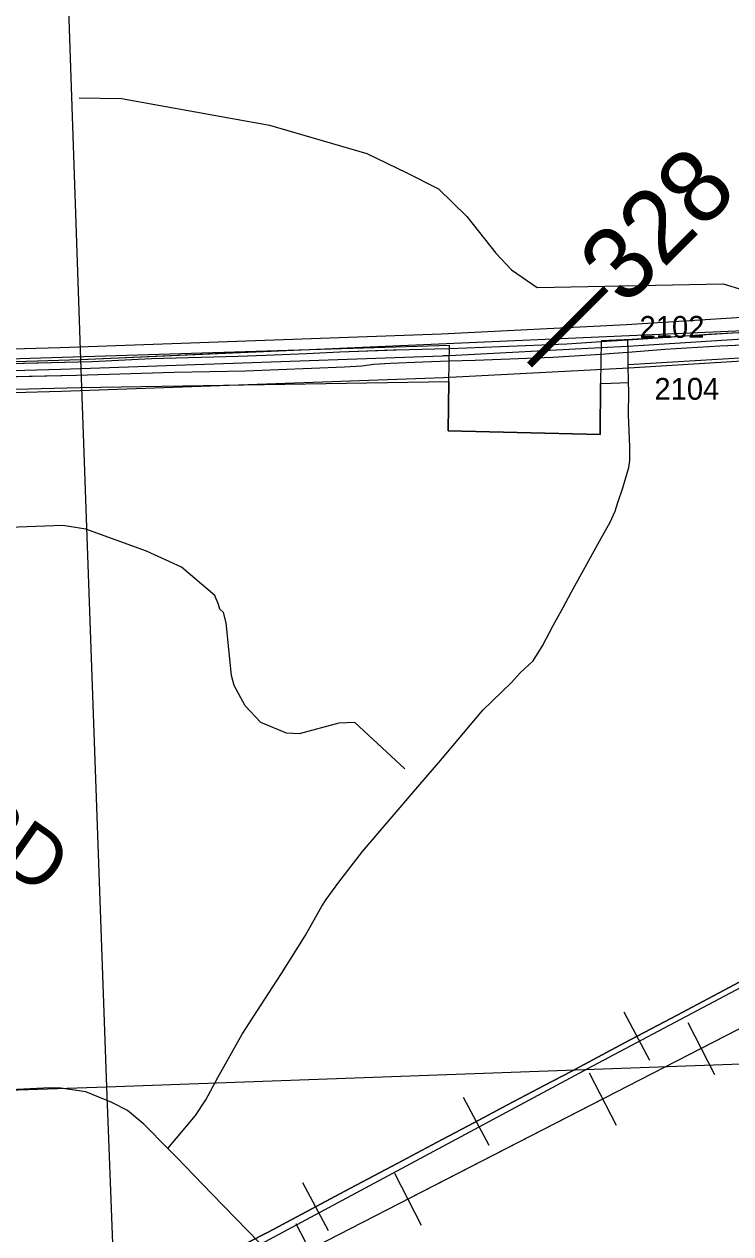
# Model space of a CAD drawing. Extents: x 128.7 to 185.5, y -21.4 to 12.6.
# Drawn here: x 166.218 to 167.189, y -10.802 to -9.139 of the extents above; entities that cross this region are included whole.
import ezdxf

# ---------------------------------------------------------------- set-up
doc = ezdxf.new("R2010")
doc.units = 0
for name, color, linetype in [('tdCoCityStreetMajor', 7, 'Continuous'), ('tdCoCorpBndry', 7, 'Continuous'), ('tdCoDivCarto', 7, 'Continuous'), ('tdCoHydroRiver', 7, 'Continuous'), ('tdCoPipe', 7, 'Continuous'), ('tdCoPriCL', 7, 'Continuous'), ('tdCoPriDiv', 7, 'Continuous'), ('tdCoPrimary', 7, 'Continuous'), ('tdCoRRCL', 7, 'Continuous'), ('tdCoSecRdNmbr', 7, 'Continuous'), ('tdCoSecRdTxt', 7, 'Continuous'), ('tdCoSecRteCL', 7, 'Continuous'), ('tdCoSectLine', 7, 'Continuous'), ('tdCoSectLinePart', 7, 'Continuous'), ('tdCoSurfAsphaltUnbanded', 7, 'Continuous'), ('tdStHwyPriRefPost1', 7, 'Continuous')]:
    doc.layers.add(name, color=color, linetype=linetype)

msp = doc.modelspace()

# ---------------------------------------------------------------- linework, layer by layer
at = {"layer": 'tdCoCityStreetMajor'}
for points in [[(166.4156, -10.6846), (166.4533, -10.6393), (166.4678, -10.6179), (166.4841, -10.587), (166.5176, -10.5274), (166.5536, -10.4718), (166.5716, -10.444), (166.6042, -10.3925), (166.6269, -10.3515), (166.6333, -10.3425), (166.6503, -10.3187), (166.6831, -10.2763), (166.7154, -10.2383), (166.7645, -10.1809), (166.7882, -10.1538), (166.8486, -10.0822), (166.8878, -10.044), (166.8999, -10.0309), (166.9176, -10.0142), (166.9304, -9.9937), (166.945, -9.9658), (166.9591, -9.9407), (166.9699, -9.9205), (167.0089, -9.8499), (167.0234, -9.8238), (167.0306, -9.8083), (167.034, -9.7964), (167.0409, -9.7762), (167.0491, -9.7483), (167.0508, -9.7387), (167.0505, -9.72), (167.0486, -9.6761), (167.049, -9.6438), (167.0488, -9.6316)], [(166.4156, -10.6846), (166.3824, -10.651), (166.36, -10.6323), (166.3383, -10.6212), (166.3027, -10.6069), (166.2685, -10.6017), (166.2537, -10.6012), (166.1526, -10.6062), (166.0882, -10.608)], [(166.5415, -10.8145), (166.4759, -10.7472), (166.4273, -10.6964), (166.4156, -10.6846)]]:
    msp.add_lwpolyline(points, dxfattribs=at)
at = {"layer": 'tdCoCorpBndry'}
for points in [[(168.424, -9.7981), (168.1145, -9.9663), (167.9473, -10.055), (167.5227, -10.273), (167.3209, -10.2775), (167.317, -10.1286), (167.3126, -9.9858), (167.3089, -9.841), (167.304, -9.7039), (167.3039, -9.6268), (167.3028, -9.5942), (167.3024, -9.5815), (167.3019, -9.567), (167.3015, -9.5568), (167.0534, -9.5724), (167.011, -9.5744), (167.0104, -9.6328), (167.0096, -9.7029), (166.8007, -9.698), (166.8018, -9.63), (166.8026, -9.5806), (166.0482, -9.6041)], [(165.2974, -9.6643), (166.295, -9.6386), (166.8018, -9.63), (166.8007, -9.698), (167.0096, -9.7029), (167.0104, -9.6328), (167.0248, -9.6323), (167.0488, -9.6316), (167.0484, -9.607), (167.2633, -9.5942), (167.3028, -9.5942), (167.3039, -9.6268), (167.304, -9.7039), (167.3089, -9.841), (167.3126, -9.9858), (167.317, -10.1286), (167.3209, -10.2775), (167.5227, -10.273), (167.5795, -10.2717), (167.9408, -10.0852), (168.4423, -9.8141)]]:
    msp.add_lwpolyline(points, dxfattribs=at)
at = {"layer": 'tdCoDivCarto'}
for p, q in [((167.011, -9.5758), (166.964, -9.579)), ((167.048, -9.5733), (167.011, -9.5758)), ((167.011, -9.5758), (167.011, -9.5758)), ((167.011, -9.5758), (167.011, -9.5758)), ((167.089, -9.5706), (167.048, -9.5733)), ((167.1588, -9.5657), (167.089, -9.5706)), ((167.1913, -9.5637), (167.1588, -9.5657)), ((166.5499, -9.5943), (166.5119, -9.596)), ((166.6059, -9.5923), (166.5499, -9.5943)), ((166.652, -9.5898), (166.6059, -9.5923)), ((166.7257, -9.5872), (166.652, -9.5898)), ((166.7294, -9.5871), (166.7257, -9.5872)), ((166.7827, -9.5859), (166.7294, -9.5871)), ((166.8025, -9.5852), (166.7827, -9.5859)), ((166.8727, -9.5827), (166.8025, -9.5852)), ((166.964, -9.579), (166.8727, -9.5827)), ((166.9446, -9.5967), (167.0108, -9.5926)), ((167.0108, -9.5926), (167.0282, -9.5915)), ((167.0282, -9.5915), (167.0482, -9.5899)), ((167.0482, -9.5899), (167.0985, -9.5856)), ((167.0985, -9.5856), (167.1742, -9.5812)), ((167.1742, -9.5812), (167.2284, -9.5789)), ((166.3112, -9.6034), (166.1778, -9.6066)), ((166.3928, -9.5989), (166.3112, -9.6034)), ((166.5119, -9.596), (166.3928, -9.5989)), ((166.522, -9.6155), (166.6581, -9.61)), ((166.6581, -9.61), (166.6823, -9.6088)), ((166.6823, -9.6088), (166.6985, -9.6066)), ((166.6985, -9.6066), (166.7132, -9.6057)), ((166.7132, -9.6057), (166.7217, -9.6051)), ((166.7217, -9.6051), (166.7659, -9.6031)), ((166.7659, -9.6031), (166.8023, -9.6019)), ((166.8023, -9.6019), (166.8381, -9.6007)), ((166.8381, -9.6007), (166.9446, -9.5967)), ((166.1596, -9.6243), (166.2899, -9.6216)), ((166.2899, -9.6216), (166.4243, -9.6172)), ((166.4243, -9.6172), (166.522, -9.6155))]:
    msp.add_line(p, q, dxfattribs=at)
for points in [[(167.011, -9.5758), (166.964, -9.579), (166.8727, -9.5827), (166.8025, -9.5852)], [(167.011, -9.5758), (166.964, -9.579), (166.8727, -9.5827), (166.8025, -9.5852)], [(167.011, -9.5758), (166.964, -9.579), (166.8727, -9.5827), (166.8025, -9.5852)], [(167.2277, -9.5624), (167.1913, -9.5637), (167.1588, -9.5657), (167.089, -9.5706), (167.048, -9.5733), (167.011, -9.5758)], [(167.2277, -9.5624), (167.1913, -9.5637), (167.1588, -9.5657), (167.089, -9.5706), (167.048, -9.5733), (167.011, -9.5758)], [(167.2277, -9.5624), (167.1913, -9.5637), (167.1588, -9.5657), (167.089, -9.5706), (167.048, -9.5733), (167.011, -9.5758)], [(167.011, -9.5758), (167.011, -9.5758)], [(167.011, -9.5758), (167.011, -9.5758)], [(166.8025, -9.5852), (166.7827, -9.5859), (166.7294, -9.5871), (166.652, -9.5898), (166.6059, -9.5923), (166.5499, -9.5943), (166.5119, -9.596), (166.3928, -9.5989), (166.3112, -9.6034), (166.1778, -9.6066), (166.0974, -9.6095), (166.0485, -9.6112), (166.0484, -9.6112)], [(166.8025, -9.5852), (166.7827, -9.5859), (166.7294, -9.5871), (166.652, -9.5898), (166.6059, -9.5923), (166.5499, -9.5943), (166.5119, -9.596), (166.3928, -9.5989), (166.3112, -9.6034), (166.1778, -9.6066), (166.0974, -9.6095), (166.0485, -9.6112), (166.0484, -9.6112)], [(166.7257, -9.5872), (166.652, -9.5898), (166.6059, -9.5923), (166.5499, -9.5943), (166.5119, -9.596), (166.3928, -9.5989), (166.3112, -9.6034), (166.1778, -9.6066), (166.1591, -9.6073)], [(166.8025, -9.5852), (166.7827, -9.5859), (166.7294, -9.5871), (166.7257, -9.5872)], [(166.8023, -9.6019), (166.8381, -9.6007), (166.9446, -9.5967), (167.0108, -9.5926)], [(166.8023, -9.6019), (166.8381, -9.6007), (166.9446, -9.5967), (167.0108, -9.5926)], [(166.8023, -9.6019), (166.8381, -9.6007), (166.9446, -9.5967), (167.0108, -9.5926)], [(167.0108, -9.5926), (167.0282, -9.5915), (167.0482, -9.5899), (167.0985, -9.5856), (167.1742, -9.5812), (167.2284, -9.5789)], [(167.0108, -9.5926), (167.0282, -9.5915), (167.0482, -9.5899), (167.0985, -9.5856), (167.1742, -9.5812), (167.2284, -9.5789)], [(167.0108, -9.5926), (167.0282, -9.5915), (167.0482, -9.5899), (167.0985, -9.5856), (167.1742, -9.5812), (167.2284, -9.5789)], [(166.0489, -9.6272), (166.049, -9.6272), (166.1469, -9.6246), (166.2899, -9.6216), (166.4243, -9.6172), (166.522, -9.6155), (166.6581, -9.61), (166.6823, -9.6088), (166.6985, -9.6066), (166.7217, -9.6051), (166.7659, -9.6031), (166.8023, -9.6019)], [(166.0489, -9.6272), (166.049, -9.6272), (166.1469, -9.6246), (166.2899, -9.6216), (166.4243, -9.6172), (166.522, -9.6155), (166.6581, -9.61), (166.6823, -9.6088), (166.6985, -9.6066), (166.7217, -9.6051), (166.7659, -9.6031), (166.8023, -9.6019)], [(166.1596, -9.6243), (166.2899, -9.6216), (166.4243, -9.6172), (166.522, -9.6155), (166.6581, -9.61), (166.6823, -9.6088), (166.6985, -9.6066), (166.7132, -9.6057)], [(166.7132, -9.6057), (166.7217, -9.6051), (166.7659, -9.6031), (166.8023, -9.6019)]]:
    msp.add_lwpolyline(points, dxfattribs=at)
at = {"layer": 'tdCoHydroRiver'}
for points in [[(166.2933, -9.2402), (166.3517, -9.2412), (166.5551, -9.2778), (166.6892, -9.3169), (166.7438, -9.3433), (166.7873, -9.3654), (166.8266, -9.4034), (166.8664, -9.454), (166.8877, -9.4768), (166.9234, -9.5008), (167.1789, -9.4959), (167.2061, -9.5044), (167.2483, -9.536), (167.3321, -9.5392), (167.3721, -9.5501), (167.4321, -9.5838), (167.5031, -9.6534), (167.5241, -9.6635), (167.5543, -9.667), (167.6841, -9.6616), (167.9844, -9.6508), (168.0671, -9.66), (168.1403, -9.6711)], [(166.7413, -10.1627), (166.6727, -10.0989), (166.6506, -10.0998), (166.5959, -10.1144), (166.5785, -10.1135), (166.5432, -10.099), (166.5218, -10.0762), (166.5066, -10.0483), (166.5029, -10.0342), (166.4955, -9.9619), (166.4918, -9.9478), (166.4869, -9.9433), (166.4851, -9.937), (166.4799, -9.9246), (166.4342, -9.8853), (166.386, -9.8634), (166.3028, -9.8334), (166.2711, -9.8282), (166.1844, -9.8315)]]:
    msp.add_lwpolyline(points, dxfattribs=at)
at = {"layer": 'tdCoPipe'}
for p, q in [((167.1301, -10.5113), (167.1669, -10.583)), ((166.9948, -10.5808), (167.0316, -10.6524)), ((166.7269, -10.7185), (166.7637, -10.7902)), ((166.5916, -10.788), (166.6284, -10.8596))]:
    msp.add_line(p, q, dxfattribs=at)
for points in [[(165.3023, -11.0371), (165.6334, -11.0465), (165.8416, -11.0612), (166.0141, -11.0379), (166.1982, -11.0023), (166.2899, -10.9766), (166.6006, -10.8287), (168.626, -9.788)], [(167.4164, -10.4095), (167.1485, -10.5471)], [(167.0132, -10.6167), (166.7453, -10.7543)]]:
    msp.add_lwpolyline(points, dxfattribs=at)
at = {"layer": 'tdCoPriCL'}
msp.add_lwpolyline([(166.1353, -9.617), (166.2684, -9.6133), (166.295, -9.6124), (166.2959, -9.6124), (166.7929, -9.5948), (166.7942, -9.5947), (166.802, -9.5943), (167.0105, -9.5836), (167.0107, -9.5836), (167.0477, -9.5817), (167.2276, -9.5703)], dxfattribs=at)
at = {"layer": 'tdCoPriDiv'}
for points in [[(162.3327, -9.7061), (162.4498, -9.7024), (162.8422, -9.6885), (163.5107, -9.666), (164.2151, -9.6429), (164.7521, -9.6312), (165.2949, -9.6115), (165.9882, -9.5913), (166.2674, -9.5834), (166.7916, -9.5648), (167.046, -9.5517), (167.2621, -9.5383), (167.3935, -9.5332), (167.5607, -9.5234), (167.6218, -9.5197)], [(162.3358, -9.7661), (162.4523, -9.7623), (162.8446, -9.7484), (163.5125, -9.726), (164.2168, -9.7029), (164.7537, -9.6912), (165.297, -9.6714), (165.99, -9.6513), (166.2693, -9.6433), (166.7942, -9.6247), (167.0494, -9.6116), (167.2646, -9.5982), (167.3962, -9.5932), (167.5641, -9.5833), (167.6261, -9.5795)]]:
    msp.add_lwpolyline(points, dxfattribs=at)
at = {"layer": 'tdCoPrimary'}
msp.add_line((167.011, -9.5758), (167.011, -9.5758), dxfattribs=at)
msp.add_line((167.011, -9.5758), (167.011, -9.5758), dxfattribs=at)
for points in [[(167.1913, -9.5637), (167.1588, -9.5657), (167.089, -9.5706), (167.048, -9.5733), (167.011, -9.5758), (166.964, -9.579), (166.8727, -9.5827), (166.8025, -9.5852), (166.7827, -9.5859), (166.7294, -9.5871), (166.7257, -9.5872), (166.652, -9.5898), (166.6059, -9.5923), (166.5499, -9.5943), (166.5119, -9.596), (166.3928, -9.5989), (166.3112, -9.6034), (166.1778, -9.6066)], [(167.011, -9.5758), (166.964, -9.579), (166.8727, -9.5827), (166.8025, -9.5852)], [(167.011, -9.5758), (166.964, -9.579), (166.8727, -9.5827), (166.8025, -9.5852)], [(167.2277, -9.5624), (167.1913, -9.5637), (167.1588, -9.5657), (167.089, -9.5706), (167.048, -9.5733), (167.011, -9.5758)], [(167.2277, -9.5624), (167.1913, -9.5637), (167.1588, -9.5657), (167.089, -9.5706), (167.048, -9.5733), (167.011, -9.5758)], [(166.7257, -9.5872), (166.652, -9.5898), (166.6059, -9.5923), (166.5499, -9.5943), (166.5119, -9.596), (166.3928, -9.5989), (166.3112, -9.6034), (166.1778, -9.6066), (166.1591, -9.6073)], [(166.7257, -9.5872), (166.652, -9.5898), (166.6059, -9.5923), (166.5499, -9.5943), (166.5119, -9.596), (166.3928, -9.5989), (166.3112, -9.6034), (166.1778, -9.6066), (166.1591, -9.6073)], [(166.1596, -9.6243), (166.2899, -9.6216), (166.4243, -9.6172), (166.522, -9.6155), (166.6581, -9.61), (166.6823, -9.6088), (166.6985, -9.6066), (166.7132, -9.6057), (166.7217, -9.6051), (166.7659, -9.6031), (166.8023, -9.6019), (166.8381, -9.6007), (166.9446, -9.5967), (167.0108, -9.5926), (167.0282, -9.5915), (167.0482, -9.5899), (167.0985, -9.5856), (167.1742, -9.5812), (167.2284, -9.5789)], [(166.8025, -9.5852), (166.7827, -9.5859), (166.7294, -9.5871), (166.7257, -9.5872)], [(166.8025, -9.5852), (166.7827, -9.5859), (166.7294, -9.5871), (166.7257, -9.5872)], [(166.8023, -9.6019), (166.8381, -9.6007), (166.9446, -9.5967), (167.0108, -9.5926)], [(166.8023, -9.6019), (166.8381, -9.6007), (166.9446, -9.5967), (167.0108, -9.5926)], [(167.0108, -9.5926), (167.0282, -9.5915), (167.0482, -9.5899), (167.0985, -9.5856), (167.1742, -9.5812), (167.2284, -9.5789)], [(167.0108, -9.5926), (167.0282, -9.5915), (167.0482, -9.5899), (167.0985, -9.5856), (167.1742, -9.5812), (167.2284, -9.5789)], [(166.1596, -9.6243), (166.2899, -9.6216), (166.4243, -9.6172), (166.522, -9.6155), (166.6581, -9.61), (166.6823, -9.6088), (166.6985, -9.6066), (166.7132, -9.6057)], [(166.1596, -9.6243), (166.2899, -9.6216), (166.4243, -9.6172), (166.522, -9.6155), (166.6581, -9.61), (166.6823, -9.6088), (166.6985, -9.6066), (166.7132, -9.6057)], [(166.7132, -9.6057), (166.7217, -9.6051), (166.7659, -9.6031), (166.8023, -9.6019)], [(166.7132, -9.6057), (166.7217, -9.6051), (166.7659, -9.6031), (166.8023, -9.6019)]]:
    msp.add_lwpolyline(points, dxfattribs=at)
at = {"layer": 'tdCoRRCL'}
for p, q in [((167.0779, -10.5637), (167.0428, -10.4974)), ((166.8571, -10.6806), (166.8217, -10.6145)), ((166.6363, -10.7979), (166.601, -10.7317))]:
    msp.add_line(p, q, dxfattribs=at)
for points in [[(168.1229, -9.9657), (168.0962, -9.9803), (168.0257, -10.0176), (167.9276, -10.0697), (167.7987, -10.1384), (167.6471, -10.2189), (167.6353, -10.2252), (167.5462, -10.2725), (167.4697, -10.3125), (167.3918, -10.3539), (167.2644, -10.422), (167.1158, -10.5012), (167.0434, -10.5395), (166.9698, -10.5786), (166.9339, -10.5977), (166.8817, -10.6249), (166.8371, -10.6488), (166.7926, -10.6724), (166.7307, -10.7052), (166.6586, -10.7434), (166.5535, -10.7995), (166.4974, -10.8281)], [(166.4974, -10.8281), (166.5535, -10.7995), (166.6586, -10.7434), (166.7307, -10.7052), (166.7926, -10.6724), (166.8371, -10.6488), (166.8817, -10.6249), (166.9339, -10.5977), (166.9698, -10.5786), (167.0434, -10.5395), (167.1158, -10.5012), (167.2644, -10.422), (167.3918, -10.3539), (167.4697, -10.3125), (167.5462, -10.2725), (167.6353, -10.2252), (167.6471, -10.2189), (167.7987, -10.1384), (167.9276, -10.0697), (168.0257, -10.0176), (168.0962, -9.9803), (168.1229, -9.9657)], [(157.0985, -10.056), (159.0653, -10.2844), (159.9865, -10.39), (161.3885, -10.5429), (162.2802, -10.6409), (162.9394, -10.7645), (165.7594, -11.0173), (165.9868, -11.0197), (166.2378, -10.977), (166.3926, -10.897), (167.0068, -10.5674), (167.9037, -10.0916)]]:
    msp.add_lwpolyline(points, dxfattribs=at)
at = {"layer": 'tdCoSecRteCL'}
msp.add_lwpolyline([(167.0488, -9.6314), (167.0484, -9.607), (167.0482, -9.5899), (167.048, -9.5733)], dxfattribs=at)
at = {"layer": 'tdCoSectLine'}
for points in [[(166.261, -8.5968), (166.2955, -9.5999)], [(166.2955, -9.5999), (167.3011, -9.5558)], [(165.2957, -9.6308), (166.2955, -9.5999)], [(166.2955, -9.5999), (166.3309, -10.5997)], [(166.3309, -10.5997), (167.3302, -10.5639)], [(165.3323, -10.6336), (166.3309, -10.5997)], [(166.3309, -10.5997), (166.3694, -11.6033)]]:
    msp.add_lwpolyline(points, dxfattribs=at)
at = {"layer": 'tdCoSectLinePart'}
for points in [[(166.2955, -9.5999), (166.573, -9.5877)], [(165.2968, -9.6308), (166.2955, -9.5999)], [(166.2953, -9.5964), (166.2955, -9.5999)], [(166.2955, -9.5999), (166.2968, -9.6386)]]:
    msp.add_lwpolyline(points, dxfattribs=at)
at = {"layer": 'tdCoSurfAsphaltUnbanded'}
msp.add_lwpolyline([(167.0488, -9.6314), (167.0484, -9.607), (167.0482, -9.5899), (167.048, -9.5733)], dxfattribs=at)

# ---------------------------------------------------------------- texts
at = {"layer": 'tdCoSecRdNmbr'}
for s, p in [('2102', (167.0639, -9.5703)), ('2104', (167.0844, -9.6554))]:
    msp.add_text(s, height=0.03, rotation=0.1243, dxfattribs=at).set_placement(p)
at = {"layer": 'tdCoSecRdTxt'}
msp.add_text('ANAMOSA RD', height=0.08, rotation=324.9959, dxfattribs=at).set_placement((165.6538, -9.9258))
at = {"layer": 'tdStHwyPriRefPost1'}
msp.add_text('‒‒328', height=0.1, rotation=45, dxfattribs=at).set_placement((166.9386, -9.6336))

doc.saveas('drawing.dxf')
